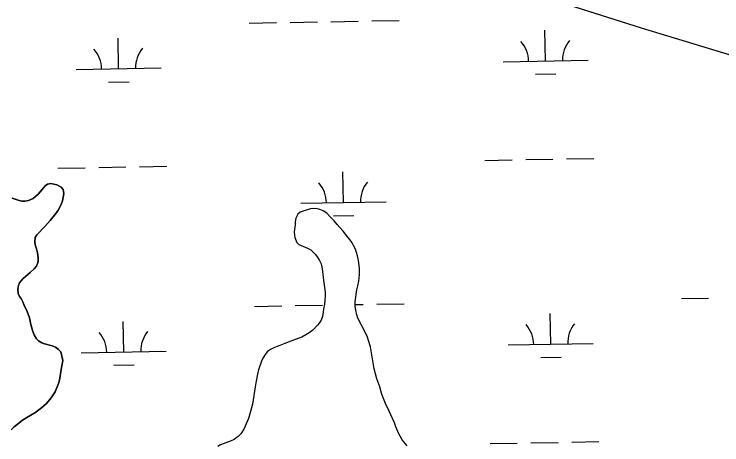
# Model space of a CAD drawing. Extents: x 3957609 to 3995875, y 234277 to 260273.
# Drawn here: x 3981007 to 3981839, y 242123 to 242629 of the extents above; entities that cross this region are included whole.
import ezdxf

# ---------------------------------------------------------------- set-up
doc = ezdxf.new("R2010")
doc.units = 0
doc.layers.add('V-TOPO-SHOR', color=7, linetype='Continuous')
doc.layers.add('V-WETL-SWMP', color=7, linetype='Continuous')

msp = doc.modelspace()

# ---------------------------------------------------------------- linework, layer by layer
at = {"layer": 'V-TOPO-SHOR'}
for points in [[(3980930.721, 242875.612), (3981088.559, 242827.324), (3981204.191, 242790.3), (3981345.222, 242747.559), (3981460.068, 242706.336), (3981597.915, 242659.388), (3981744.154, 242612.663), (3981900.388, 242565.571), (3982037.426, 242522.217), (3982120.048, 242495.487), (3982256.292, 242450.531), (3982389.536, 242404.967), (3982515.775, 242362.981), (3982697.627, 242304.773), (3982837.074, 242257.231)], [(3981004.902, 242412.776), (3981012.904, 242410.204), (3981016.105, 242409.413), (3981019.502, 242409.223), (3981023.897, 242410.036), (3981029.486, 242412.252), (3981035.466, 242417.466), (3981039.845, 242423.076), (3981043.431, 242427.083), (3981046.225, 242429.091), (3981050.218, 242429.902), (3981057.218, 242428.325), (3981062.224, 242425.541), (3981064.63, 242422.951), (3981065.644, 242418.156), (3981064.071, 242409.757), (3981062.881, 242406.556), (3981060.497, 242401.352), (3981058.31, 242397.949), (3981054.527, 242392.941), (3981049.551, 242386.73), (3981043.175, 242379.715), (3981033.613, 242369.893), (3981031.823, 242366.489), (3981031.239, 242361.693), (3981031.651, 242357.896), (3981033.263, 242353.304), (3981034.475, 242348.711), (3981035.292, 242342.917), (3981035.305, 242338.919), (3981034.514, 242335.921), (3981033.324, 242333.117), (3981030.537, 242329.711), (3981025.951, 242325.501), (3981020.371, 242320.886), (3981017.182, 242317.88), (3981013.199, 242313.27), (3981012.207, 242310.27), (3981011.421, 242306.069)], [(3981469.089, 242121.895), (3981463.322, 242128.899), (3981460.756, 242133.253), (3981459.257, 242136.227), (3981455.722, 242144.408), (3981454.006, 242148.977), (3981448.007, 242162.683), (3981443.618, 242171.712), (3981442.117, 242175.642), (3981440.725, 242178.512), (3981439.006, 242183.72), (3981436.749, 242191.373), (3981433.213, 242200.509), (3981430.302, 242212.523), (3981428.246, 242224.112), (3981426.833, 242233.683), (3981425.864, 242238.041), (3981423.605, 242245.801), (3981422.211, 242249.626), (3981419.962, 242254.726), (3981411.08, 242272.04), (3981409.898, 242275.759), (3981408.71, 242281.288), (3981408.059, 242285.54), (3981407.83, 242291.072), (3981409.808, 242305.014), (3981411.072, 242310.018), (3981412.225, 242315.447), (3981413.052, 242323.111), (3981413.044, 242326.195), (3981412.925, 242330.129), (3981412.159, 242336.937), (3981411.399, 242341.614), (3981410.646, 242344.912), (3981408.28, 242352.776), (3981406.14, 242357.345), (3981404.321, 242360.317), (3981401.651, 242364.245), (3981399.408, 242367.112), (3981393.641, 242374.01), (3981389.693, 242378.253), (3981386.596, 242381.86), (3981383.073, 242386.212), (3981378.271, 242391.409), (3981374.429, 242395.12), (3981370.271, 242397.979), (3981366.544, 242399.352), (3981363.243, 242400.3), (3981358.561, 242400.711), (3981355.477, 242400.382), (3981346.846, 242397.633), (3981343.32, 242396.218), (3981340.455, 242393.91), (3981338.319, 242389.161)], [(3981338.319, 242389.161), (3981337.397, 242385.073), (3981337.235, 242381.497), (3981336.572, 242376.24), (3981336.305, 242372.771), (3981336.834, 242366.688), (3981339.32, 242360.61), (3981341.733, 242358.467), (3981352.042, 242354.201), (3981355.985, 242352.043), (3981358.952, 242349.157), (3981361.193, 242346.654), (3981364.035, 242342.833), (3981365.958, 242339.755), (3981367.779, 242335.503), (3981368.641, 242332.103), (3981369.403, 242326.574), (3981370.499, 242316.362), (3981372.668, 242302.541), (3981372.684, 242297.539), (3981371.754, 242287.963), (3981371.125, 242284.664), (3981369.563, 242273.914), (3981367.873, 242269.441), (3981365.758, 242266.135), (3981363.742, 242263.575), (3981358.016, 242257.601), (3981353.664, 242254.503), (3981349.947, 242252.152), (3981345.38, 242249.692), (3981341.874, 242248.51), (3981332.312, 242244.758), (3981325.084, 242242.182), (3981319.452, 242239.931), (3981316.266, 242238.432), (3981312.227, 242236.931), (3981308.297, 242235.11), (3981304.795, 242232.546), (3981302.038, 242229.028), (3981299.39, 242225.083), (3981297.701, 242221.247), (3981294.114, 242211.237), (3981293.379, 242208.257), (3981291.075, 242196.016), (3981290.453, 242191.119), (3981287.321, 242170.897), (3981285.007, 242162.166), (3981282.48, 242154.179), (3981281.423, 242151.197), (3981277.092, 242141.717), (3981273.385, 242136.067), (3981270.415, 242132.868), (3981265.533, 242129.448), (3981262.239, 242127.736), (3981249.7, 242123.123), (3981246.621, 242121.305)], [(3981011.421, 242306.069), (3981011.837, 242300.677), (3981013.246, 242297.482), (3981015.253, 242294.889), (3981017.462, 242290.9), (3981018.472, 242287.906), (3981022.494, 242279.722), (3981025.116, 242272.136), (3981026.738, 242264.345), (3981029.161, 242256.358), (3981030.572, 242252.367), (3981033.185, 242247.576), (3981035.589, 242245.186), (3981039.593, 242242.999), (3981042.596, 242241.809), (3981051.596, 242239.239), (3981055.799, 242237.852), (3981059.403, 242235.065), (3981061.81, 242232.276), (3981064.439, 242222.29)], [(3981064.439, 242222.29), (3981063.059, 242216.09), (3981062.273, 242211.691), (3981060.313, 242198.893), (3981059.326, 242195.092), (3981057.738, 242191.09), (3981055.158, 242185.286), (3981052.971, 242181.684), (3981050.583, 242178.278), (3981045.006, 242171.665), (3981039.425, 242166.652), (3981031.448, 242160.633), (3981022.07, 242155.408), (3981016.885, 242152.195), (3981010.704, 242147.179), (3981007.116, 242144.171), (3981003.53, 242140.761)]]:
    msp.add_lwpolyline(points, dxfattribs=at)
at = {"layer": 'V-WETL-SWMP'}
for p, q in [((3981597.915, 242659.388), (3981744.155, 242612.664)), ((3981283.479, 242618.317), (3981315.474, 242618.898)), ((3981331.471, 242619.189), (3981363.466, 242619.771)), ((3981379.464, 242620.062), (3981411.458, 242620.644)), ((3981427.456, 242620.935), (3981459.45, 242621.516)), ((3981631.661, 242573.897), (3981631.006, 242609.891)), ((3981744.155, 242612.664), (3981900.389, 242565.571)), ((3981129.835, 242564.773), (3981129.181, 242600.767)), ((3981581.669, 242572.988), (3981681.652, 242574.806)), ((3981079.844, 242563.864), (3981179.827, 242565.682)), ((3981619.943, 242558.251), (3981643.939, 242558.687)), ((3981118.118, 242549.126), (3981142.114, 242549.562)), ((3981560.363, 242457.15), (3981592.358, 242457.732)), ((3981608.355, 242458.022), (3981640.35, 242458.604)), ((3981656.347, 242458.895), (3981688.342, 242459.477)), ((3981058.538, 242448.025), (3981090.533, 242448.607)), ((3981106.53, 242448.898), (3981138.525, 242449.479)), ((3981154.522, 242449.77), (3981186.517, 242450.352)), ((3981394.171, 242407.69), (3981393.516, 242443.684)), ((3981043.432, 242427.084), (3981039.846, 242423.075)), ((3981046.224, 242429.091), (3981043.432, 242427.084)), ((3981050.218, 242429.902), (3981046.224, 242429.091)), ((3981057.218, 242428.325), (3981050.218, 242429.902)), ((3981062.223, 242425.542), (3981057.218, 242428.325)), ((3981039.846, 242423.075), (3981035.466, 242417.466)), ((3981064.63, 242422.951), (3981062.223, 242425.542)), ((3981065.643, 242418.157), (3981064.63, 242422.951)), ((3981012.904, 242410.203), (3981004.902, 242412.776)), ((3981016.104, 242409.413), (3981012.904, 242410.203)), ((3981023.897, 242410.036), (3981019.503, 242409.223)), ((3981029.486, 242412.252), (3981023.897, 242410.036)), ((3981035.466, 242417.466), (3981029.486, 242412.252)), ((3981064.07, 242409.758), (3981065.643, 242418.157)), ((3981019.503, 242409.223), (3981016.104, 242409.413)), ((3981060.498, 242401.353), (3981062.881, 242406.557)), ((3981062.881, 242406.557), (3981064.07, 242409.758)), ((3981344.179, 242406.781), (3981444.163, 242408.599)), ((3981054.528, 242392.941), (3981058.31, 242397.949)), ((3981058.31, 242397.949), (3981060.498, 242401.353)), ((3981340.454, 242393.911), (3981338.319, 242389.16)), ((3981343.319, 242396.218), (3981340.454, 242393.911)), ((3981346.847, 242397.633), (3981343.319, 242396.218)), ((3981355.477, 242400.382), (3981346.847, 242397.633)), ((3981358.561, 242400.711), (3981355.477, 242400.382)), ((3981363.243, 242400.299), (3981358.561, 242400.711)), ((3981366.544, 242399.352), (3981363.243, 242400.299)), ((3981370.272, 242397.98), (3981366.544, 242399.352)), ((3981374.429, 242395.121), (3981370.272, 242397.98)), ((3981378.27, 242391.409), (3981374.429, 242395.121)), ((3981043.176, 242379.716), (3981049.55, 242386.73)), ((3981049.55, 242386.73), (3981054.528, 242392.941)), ((3981337.396, 242385.072), (3981337.236, 242381.497)), ((3981338.319, 242389.16), (3981337.396, 242385.072)), ((3981383.073, 242386.211), (3981378.27, 242391.409)), ((3981382.453, 242392.044), (3981406.449, 242392.48)), ((3981386.597, 242381.86), (3981383.073, 242386.211)), ((3981033.612, 242369.893), (3981043.176, 242379.716)), ((3981337.236, 242381.497), (3981336.571, 242376.24)), ((3981389.693, 242378.252), (3981386.597, 242381.86)), ((3981393.642, 242374.009), (3981389.693, 242378.252)), ((3981031.824, 242366.49), (3981033.612, 242369.893)), ((3981336.571, 242376.24), (3981336.305, 242372.771)), ((3981336.305, 242372.771), (3981336.834, 242366.687)), ((3981399.408, 242367.111), (3981393.642, 242374.009)), ((3981031.239, 242361.692), (3981031.824, 242366.49)), ((3981031.65, 242357.896), (3981031.239, 242361.692)), ((3981336.834, 242366.687), (3981339.321, 242360.61)), ((3981339.321, 242360.61), (3981341.732, 242358.468)), ((3981401.651, 242364.245), (3981399.408, 242367.111)), ((3981404.322, 242360.317), (3981401.651, 242364.245)), ((3981406.14, 242357.344), (3981404.322, 242360.317)), ((3981033.263, 242353.304), (3981031.65, 242357.896)), ((3981034.476, 242348.711), (3981033.263, 242353.304)), ((3981341.732, 242358.468), (3981352.043, 242354.201)), ((3981352.043, 242354.201), (3981355.985, 242352.043)), ((3981355.985, 242352.043), (3981358.952, 242349.158)), ((3981408.281, 242352.776), (3981406.14, 242357.344)), ((3981410.646, 242344.911), (3981408.281, 242352.776)), ((3981035.293, 242342.917), (3981034.476, 242348.711)), ((3981358.952, 242349.158), (3981361.193, 242346.655)), ((3981361.193, 242346.655), (3981364.035, 242342.833)), ((3981411.4, 242341.615), (3981410.646, 242344.911)), ((3981033.324, 242333.118), (3981034.515, 242335.92)), ((3981034.515, 242335.92), (3981035.305, 242338.92)), ((3981035.305, 242338.92), (3981035.293, 242342.917)), ((3981364.035, 242342.833), (3981365.959, 242339.754)), ((3981365.959, 242339.754), (3981367.78, 242335.504)), ((3981367.78, 242335.504), (3981368.642, 242332.103)), ((3981412.159, 242336.937), (3981411.4, 242341.615)), ((3981412.925, 242330.13), (3981412.159, 242336.937)), ((3981025.952, 242325.501), (3981030.536, 242329.712)), ((3981030.536, 242329.712), (3981033.324, 242333.118)), ((3981368.642, 242332.103), (3981369.403, 242326.573)), ((3981413.052, 242323.11), (3981412.925, 242330.13)), ((3981017.182, 242317.88), (3981020.37, 242320.887)), ((3981020.37, 242320.887), (3981025.952, 242325.501)), ((3981369.403, 242326.573), (3981370.498, 242316.363)), ((3981412.224, 242315.447), (3981413.052, 242323.11)), ((3981011.421, 242306.07), (3981012.208, 242310.27)), ((3981012.208, 242310.27), (3981013.198, 242313.271)), ((3981013.198, 242313.271), (3981017.182, 242317.88)), ((3981370.498, 242316.363), (3981372.668, 242302.54)), ((3981411.071, 242310.018), (3981412.224, 242315.447)), ((3981011.837, 242300.676), (3981011.421, 242306.07)), ((3981372.668, 242302.54), (3981372.683, 242297.54)), ((3981407.83, 242291.072), (3981409.809, 242305.014)), ((3981409.809, 242305.014), (3981411.071, 242310.018)), ((3981013.246, 242297.482), (3981011.837, 242300.676)), ((3981015.253, 242294.89), (3981013.246, 242297.482)), ((3981017.463, 242290.899), (3981015.253, 242294.89)), ((3981372.683, 242297.54), (3981371.754, 242287.963)), ((3981791.353, 242294.821), (3981823.347, 242295.403)), ((3981018.472, 242287.905), (3981017.463, 242290.899)), ((3981022.494, 242279.722), (3981018.472, 242287.905)), ((3981289.527, 242285.697), (3981321.522, 242286.278)), ((3981337.52, 242286.569), (3981369.514, 242287.151)), ((3981371.754, 242287.963), (3981371.126, 242284.663)), ((3981408.06, 242285.541), (3981407.83, 242291.072)), ((3981407.964, 242287.85), (3981417.506, 242288.024)), ((3981408.711, 242281.288), (3981408.06, 242285.541)), ((3981433.504, 242288.315), (3981465.498, 242288.896)), ((3981025.115, 242272.136), (3981022.494, 242279.722)), ((3981371.126, 242284.663), (3981369.563, 242273.913)), ((3981409.898, 242275.759), (3981408.711, 242281.288)), ((3981637.709, 242241.277), (3981637.054, 242277.271)), ((3981026.737, 242264.346), (3981025.115, 242272.136)), ((3981367.874, 242269.44), (3981365.757, 242266.136)), ((3981369.563, 242273.913), (3981367.874, 242269.44)), ((3981411.08, 242272.039), (3981409.898, 242275.759)), ((3981419.962, 242254.726), (3981411.08, 242272.039)), ((3981029.16, 242256.359), (3981026.737, 242264.346)), ((3981135.884, 242232.153), (3981135.229, 242268.147)), ((3981363.743, 242263.576), (3981358.017, 242257.602)), ((3981365.757, 242266.136), (3981363.743, 242263.576)), ((3981030.571, 242252.366), (3981029.16, 242256.359)), ((3981033.184, 242247.577), (3981030.571, 242252.366)), ((3981349.948, 242252.152), (3981345.381, 242249.691)), ((3981353.664, 242254.503), (3981349.948, 242252.152)), ((3981358.017, 242257.602), (3981353.664, 242254.503)), ((3981422.211, 242249.626), (3981419.962, 242254.726)), ((3981035.589, 242245.186), (3981033.184, 242247.577)), ((3981039.593, 242243), (3981035.589, 242245.186)), ((3981332.311, 242244.758), (3981325.084, 242242.182)), ((3981341.874, 242248.51), (3981332.311, 242244.758)), ((3981345.381, 242249.691), (3981341.874, 242248.51)), ((3981423.606, 242245.801), (3981422.211, 242249.626)), ((3981425.864, 242238.041), (3981423.606, 242245.801)), ((3981042.595, 242241.81), (3981039.593, 242243)), ((3981051.596, 242239.239), (3981042.595, 242241.81)), ((3981055.798, 242237.853), (3981051.596, 242239.239)), ((3981059.404, 242235.066), (3981055.798, 242237.853)), ((3981312.228, 242236.931), (3981308.297, 242235.11)), ((3981316.266, 242238.432), (3981312.228, 242236.931)), ((3981319.453, 242239.931), (3981316.266, 242238.432)), ((3981325.084, 242242.182), (3981319.453, 242239.931)), ((3981426.834, 242233.683), (3981425.864, 242238.041)), ((3981587.717, 242240.368), (3981687.7, 242242.186)), ((3981061.81, 242232.275), (3981059.404, 242235.066)), ((3981064.439, 242222.29), (3981061.81, 242232.275)), ((3981085.892, 242231.244), (3981185.875, 242233.062)), ((3981302.039, 242229.027), (3981299.391, 242225.083)), ((3981304.794, 242232.546), (3981302.039, 242229.027)), ((3981308.297, 242235.11), (3981304.794, 242232.546)), ((3981428.246, 242224.112), (3981426.834, 242233.683)), ((3981063.059, 242216.09), (3981064.439, 242222.29)), ((3981297.701, 242221.248), (3981294.114, 242211.237)), ((3981299.391, 242225.083), (3981297.701, 242221.248)), ((3981430.303, 242212.523), (3981428.246, 242224.112)), ((3981625.991, 242225.631), (3981649.987, 242226.067)), ((3981060.313, 242198.893), (3981062.273, 242211.691)), ((3981062.273, 242211.691), (3981063.059, 242216.09)), ((3981124.166, 242216.506), (3981148.162, 242216.942)), ((3981294.114, 242211.237), (3981293.379, 242208.256)), ((3981433.212, 242200.51), (3981430.303, 242212.523)), ((3981293.379, 242208.256), (3981291.075, 242196.015)), ((3981057.738, 242191.091), (3981059.325, 242195.093)), ((3981059.325, 242195.093), (3981060.313, 242198.893)), ((3981291.075, 242196.015), (3981290.452, 242191.119)), ((3981436.75, 242191.372), (3981433.212, 242200.51)), ((3981055.158, 242185.287), (3981057.738, 242191.091)), ((3981290.452, 242191.119), (3981287.322, 242170.897)), ((3981439.007, 242183.719), (3981436.75, 242191.372)), ((3981045.006, 242171.666), (3981050.582, 242178.278)), ((3981050.582, 242178.278), (3981052.97, 242181.683)), ((3981052.97, 242181.683), (3981055.158, 242185.287)), ((3981440.725, 242178.511), (3981439.007, 242183.719)), ((3981442.117, 242175.643), (3981440.725, 242178.511)), ((3981039.425, 242166.652), (3981045.006, 242171.666)), ((3981287.322, 242170.897), (3981285.008, 242162.167)), ((3981443.618, 242171.712), (3981442.117, 242175.643)), ((3981448.007, 242162.682), (3981443.618, 242171.712)), ((3981022.071, 242155.408), (3981031.449, 242160.632)), ((3981031.449, 242160.632), (3981039.425, 242166.652)), ((3981285.008, 242162.167), (3981282.479, 242154.18)), ((3981454.006, 242148.977), (3981448.007, 242162.682)), ((3981010.704, 242147.179), (3981016.885, 242152.194)), ((3981016.885, 242152.194), (3981022.071, 242155.408)), ((3981282.479, 242154.18), (3981281.424, 242151.198)), ((3981003.529, 242140.761), (3981007.116, 242144.17)), ((3981007.116, 242144.17), (3981010.704, 242147.179)), ((3981281.424, 242151.198), (3981277.091, 242141.717)), ((3981455.722, 242144.408), (3981454.006, 242148.977)), ((3981459.258, 242136.227), (3981455.722, 242144.408)), ((3981273.385, 242136.067), (3981270.416, 242132.867)), ((3981277.091, 242141.717), (3981273.385, 242136.067)), ((3981460.756, 242133.253), (3981459.258, 242136.227)), ((3981262.24, 242127.736), (3981249.7, 242123.123)), ((3981265.532, 242129.448), (3981262.24, 242127.736)), ((3981270.416, 242132.867), (3981265.532, 242129.448)), ((3981463.323, 242128.899), (3981460.756, 242133.253)), ((3981469.089, 242121.895), (3981463.323, 242128.899)), ((3981566.411, 242124.53), (3981598.406, 242125.112)), ((3981614.403, 242125.402), (3981646.398, 242125.984)), ((3981662.395, 242126.275), (3981694.39, 242126.857))]:
    msp.add_line(p, q, dxfattribs=at)
for centre, start, end in [((3981576.418, 242573.368), 0.269879, 41.813537), ((3981686.886, 242575.376), 140.269876, 181.813534), ((3981074.593, 242564.243), 0.269879, 41.813537), ((3981185.061, 242566.252), 140.269876, 181.813534), ((3981338.928, 242407.161), 0.269879, 41.813537), ((3981449.396, 242409.169), 140.269876, 181.813534), ((3981582.466, 242240.748), 0.269879, 41.813537), ((3981692.934, 242242.756), 140.269876, 181.813534), ((3981080.641, 242231.623), 0.269879, 41.813537), ((3981191.109, 242233.632), 140.269876, 181.813534)]:
    msp.add_arc(centre, 35.246, start, end, dxfattribs=at)

doc.saveas('drawing.dxf')
